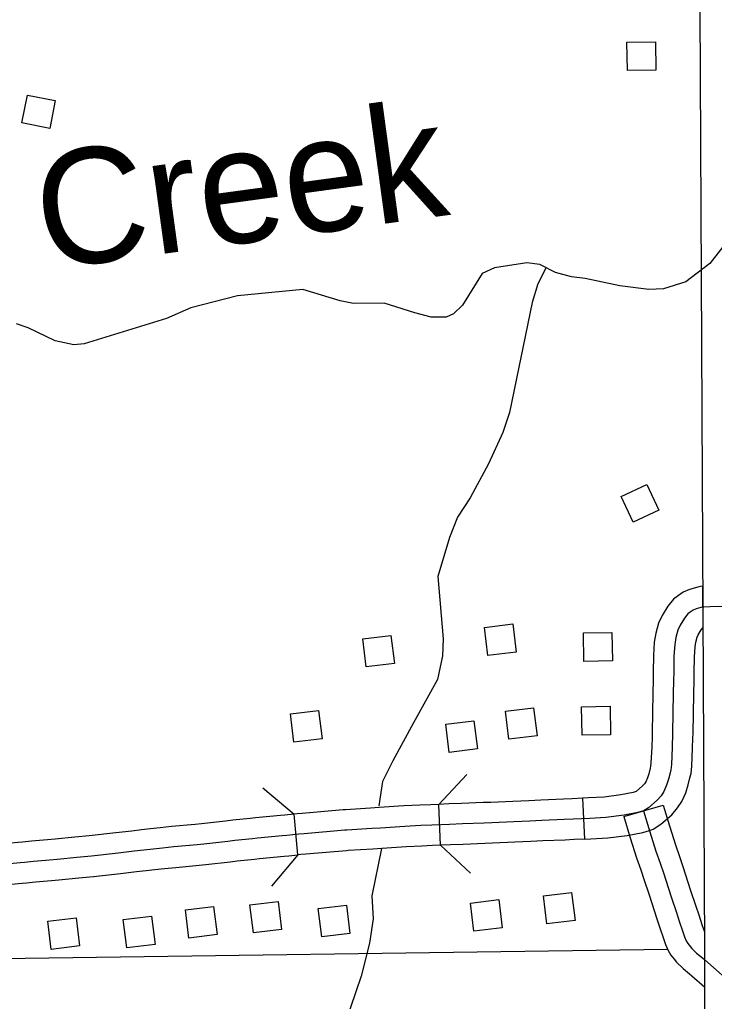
# Model space of a CAD drawing. Extents: x -19 to 366, y -4 to 359.
# Drawn here: x 138.926 to 139.408, y 195.99 to 196.672 of the extents above; entities that cross this region are included whole.
import ezdxf

# ---------------------------------------------------------------- set-up
doc = ezdxf.new("R2010")
doc.units = 0
for name, color, linetype in [('21', 7, 'Continuous'), ('Level 19', 7, 'Continuous'), ('R_Axis Annot', 7, 'Continuous'), ('R_ROW', 7, 'Continuous'), ('R_Temp Easement', 7, 'Continuous'), ('R_Vert Alg Annot', 7, 'Continuous'), ('Sheet Fence', 7, 'Continuous')]:
    doc.layers.add(name, color=color, linetype=linetype)

msp = doc.modelspace()

# ---------------------------------------------------------------- linework, layer by layer
at = {"layer": '21'}
for points in [[(139.34774, 196.6366), (139.34739, 196.65631), (139.36716, 196.65665), (139.36751, 196.63694)], [(138.9274, 196.60029), (138.9312, 196.61964), (138.9506, 196.61583), (138.94681, 196.59648)], [(139.35181, 196.32289), (139.34336, 196.3407), (139.36122, 196.34917), (139.36967, 196.33136)], [(139.25088, 196.23025), (139.2485, 196.24982), (139.26813, 196.25221), (139.2705, 196.23264)], [(139.16636, 196.22232), (139.16398, 196.24189), (139.18361, 196.24428), (139.18599, 196.22471)], [(139.31763, 196.22625), (139.31728, 196.24596), (139.33705, 196.2463), (139.3374, 196.22659)], [(139.2654, 196.17211), (139.26303, 196.19168), (139.28265, 196.19406), (139.28503, 196.17449)], [(139.31634, 196.17497), (139.316, 196.19468), (139.33577, 196.19502), (139.33611, 196.17531)], [(139.11614, 196.17013), (139.11377, 196.1897), (139.1334, 196.19209), (139.13577, 196.17252)], [(139.22399, 196.16302), (139.22161, 196.18259), (139.24124, 196.18497), (139.24362, 196.1654)], [(139.29182, 196.04382), (139.28944, 196.06339), (139.30907, 196.06578), (139.31145, 196.04621)], [(139.04327, 196.03403), (139.04089, 196.0536), (139.06052, 196.05599), (139.06289, 196.03642)], [(139.08809, 196.03754), (139.08571, 196.0571), (139.10534, 196.05949), (139.10771, 196.03992)], [(139.13553, 196.03492), (139.13315, 196.05449), (139.15278, 196.05687), (139.15515, 196.0373)], [(139.24123, 196.0388), (139.23885, 196.05836), (139.25848, 196.06075), (139.26086, 196.04118)], [(139.00019, 196.02728), (138.99781, 196.04685), (139.01744, 196.04923), (139.01982, 196.02966)], [(138.94772, 196.02616), (138.94535, 196.04573), (138.96497, 196.04812), (138.96735, 196.02855)]]:
    msp.add_lwpolyline(points, close=True, dxfattribs=at)
at = {"layer": 'Level 19'}
msp.add_lwpolyline([(139.39691, 192.55137), (139.39916, 193.01408), (139.39918, 193.01861), (139.40311, 194.0054), (139.40283, 194.02364), (139.40489, 195.00522), (139.40486, 195.01798), (139.40149, 196.00809), (139.40143, 196.02666), (139.39674, 197.00568), (139.39669, 197.01653), (139.39179, 198.03814)], dxfattribs=at)
at = {"layer": 'R_Axis Annot'}
msp.add_lwpolyline([(138.38455, 196.0125), (139.3757, 196.02631)], dxfattribs=at)
at = {"layer": 'R_ROW'}
for p, q in [((139.40036, 196.24972), (139.40023, 196.27835)), ((139.31669, 196.13115), (139.31808, 196.10277)), ((139.21804, 196.09849), (139.21692, 196.12688)), ((139.34539, 196.11843), (139.37266, 196.12641)), ((139.11905, 196.09181), (139.11639, 196.1201)), ((139.11639, 196.1201), (139.11639, 196.1201))]:
    msp.add_line(p, q, dxfattribs=at)
for points in [[(139.40023, 196.27835), (139.39852, 196.27826), (139.39657, 196.27773), (139.39083, 196.27617), (139.38657, 196.27428), (139.38313, 196.27209), (139.3797, 196.26938), (139.37583, 196.26453), (139.3718, 196.25811), (139.36943, 196.25273), (139.36748, 196.24579), (139.36646, 196.23951), (139.36588, 196.2304), (139.36571, 196.21896), (139.36559, 196.21354), (139.36538, 196.20395), (139.36516, 196.19081), (139.36495, 196.17671), (139.36485, 196.1737)], [(139.40029, 196.26402), (139.3956, 196.26275), (139.39331, 196.26173), (139.39138, 196.2605), (139.38978, 196.25924), (139.38743, 196.25629), (139.38438, 196.25143), (139.38283, 196.24792), (139.38137, 196.24273), (139.38059, 196.23792), (139.38008, 196.22984), (139.37992, 196.2187), (139.3798, 196.21323), (139.37959, 196.20367), (139.37936, 196.19058), (139.37915, 196.17638), (139.37883, 196.16642), (139.37829, 196.15455), (139.37793, 196.15085), (139.37737, 196.14872), (139.37637, 196.14432), (139.375, 196.14021), (139.37298, 196.13581), (139.37112, 196.1329), (139.36852, 196.12974), (139.36233, 196.12451), (139.35938, 196.12253), (139.35903, 196.12242)], [(139.40029, 196.26402), (139.40079, 196.26416), (139.40521, 196.2644), (139.41075, 196.26447), (139.42431, 196.26422), (139.44358, 196.26359), (139.47788, 196.26264), (139.50288, 196.26223), (139.50942, 196.26214)], [(139.39325, 196.1728), (139.39335, 196.17604), (139.39356, 196.19036), (139.39379, 196.20339), (139.394, 196.21292), (139.39412, 196.21844), (139.39428, 196.22928), (139.39473, 196.23633), (139.39527, 196.23966), (139.39623, 196.24311), (139.39696, 196.24475), (139.39904, 196.24806), (139.40036, 196.24972)], [(139.36485, 196.1737), (139.36464, 196.16697), (139.36411, 196.15557), (139.3639, 196.15334), (139.36357, 196.15209), (139.36267, 196.14815), (139.36177, 196.14544), (139.36048, 196.14263), (139.35961, 196.14127), (139.35836, 196.13975), (139.35376, 196.13586), (139.35322, 196.1355), (139.35173, 196.13505), (139.34323, 196.13346), (139.33156, 196.13199), (139.32085, 196.13135), (139.31669, 196.13115)], [(139.31808, 196.10277), (139.32239, 196.10298), (139.33418, 196.10369), (139.34762, 196.10538), (139.35848, 196.10741), (139.36318, 196.10884), (139.36556, 196.10957), (139.37089, 196.11315), (139.37867, 196.11972), (139.38263, 196.12454), (139.38547, 196.12899), (139.38823, 196.13499), (139.39006, 196.14048), (139.39117, 196.14535), (139.39195, 196.14835), (139.39246, 196.15354), (139.39303, 196.16587), (139.39325, 196.1728)], [(139.31669, 196.13115), (139.30944, 196.13079), (139.30329, 196.13052), (139.28775, 196.12984), (139.27932, 196.12945), (139.26827, 196.12896), (139.253, 196.12829), (139.24771, 196.12808), (139.23265, 196.1275), (139.22377, 196.12715), (139.21692, 196.12688)], [(139.21692, 196.12688), (139.2113, 196.12665), (139.20362, 196.12629), (139.19249, 196.12576), (139.17554, 196.12462), (139.16936, 196.12422), (139.15202, 196.12315), (139.15055, 196.12304), (139.12208, 196.12061), (139.11845, 196.12029), (139.11639, 196.1201)], [(139.37266, 196.12641), (139.37691, 196.11187), (139.38108, 196.09879), (139.38388, 196.09062), (139.38643, 196.08314), (139.38955, 196.07364), (139.39187, 196.06646), (139.39501, 196.05689), (139.39748, 196.0494), (139.39944, 196.04346), (139.40056, 196.0402), (139.40138, 196.03846)], [(139.35903, 196.12242), (139.35511, 196.12123), (139.34543, 196.11942), (139.33287, 196.11784), (139.32162, 196.11717), (139.3101, 196.1166), (139.30391, 196.11633), (139.28839, 196.11565), (139.27997, 196.11526), (139.2689, 196.11476), (139.2536, 196.1141), (139.24827, 196.11388), (139.2332, 196.1133), (139.22433, 196.11295), (139.21191, 196.11246), (139.2043, 196.1121), (139.1933, 196.11157), (139.17647, 196.11045), (139.17025, 196.11005), (139.15297, 196.10898), (139.15167, 196.10888), (139.1233, 196.10646), (139.11973, 196.10615), (139.11133, 196.10536), (139.10819, 196.10506), (139.09097, 196.1034), (139.08743, 196.10303), (139.07534, 196.10173), (139.07043, 196.10118), (139.05362, 196.09932), (139.04918, 196.09888), (139.0328, 196.09728), (139.02491, 196.09645), (139.01205, 196.09502), (139.00539, 196.09427), (138.99429, 196.09303), (138.97569, 196.09097), (138.96551, 196.08998), (138.95182, 196.08867), (138.94653, 196.08818), (138.93547, 196.08714), (138.92929, 196.08654), (138.92617, 196.08625), (138.9142, 196.08508)], [(139.11639, 196.1201), (139.10999, 196.1195), (139.10683, 196.11919), (139.08956, 196.11753), (139.08594, 196.11716), (139.07379, 196.11585), (139.06886, 196.1153), (139.05215, 196.11344), (139.0478, 196.11302), (139.03136, 196.11141), (139.02338, 196.11057), (139.01668, 196.10982)], [(139.34539, 196.11843), (139.34974, 196.10358), (139.3541, 196.08986), (139.357, 196.08142), (139.35949, 196.07413), (139.36253, 196.06485), (139.36486, 196.05766), (139.36803, 196.04801), (139.3705, 196.04051), (139.37251, 196.03441), (139.37419, 196.02951), (139.3761, 196.02545), (139.37801, 196.02223), (139.3802, 196.0194)], [(139.35903, 196.12242), (139.36333, 196.10773), (139.36759, 196.09433), (139.37044, 196.08602), (139.37296, 196.07863), (139.37604, 196.06925), (139.37836, 196.06206), (139.38152, 196.05245), (139.38399, 196.04496), (139.38597, 196.03893), (139.38737, 196.03486), (139.38866, 196.03211), (139.38979, 196.03022), (139.3925, 196.0267), (139.39581, 196.02349), (139.39985, 196.0202), (139.40146, 196.01888)], [(139.01668, 196.10982), (139.01047, 196.10914), (139.00381, 196.10839), (138.99272, 196.10715), (138.97422, 196.1051), (138.96415, 196.10412), (138.95048, 196.10281), (138.9452, 196.10232), (138.93412, 196.10128), (138.92794, 196.10068), (138.92482, 196.10039), (138.91739, 196.09966)], [(139.21804, 196.09849), (139.21253, 196.09827), (139.20497, 196.09791), (139.19411, 196.09739), (139.1774, 196.09628), (139.17115, 196.09587), (139.15393, 196.09481), (139.1528, 196.09472), (139.12452, 196.09231), (139.12102, 196.092), (139.11905, 196.09181)], [(139.31808, 196.10277), (139.31076, 196.10241), (139.30453, 196.10214), (139.28903, 196.10146), (139.28062, 196.10107), (139.26953, 196.10057), (139.25419, 196.09991), (139.24883, 196.09969), (139.23376, 196.09911), (139.22489, 196.09876), (139.21804, 196.09849)], [(139.01981, 196.08159), (139.02644, 196.08232), (139.03423, 196.08315), (139.05056, 196.08475), (139.0551, 196.08519), (139.072, 196.08706), (139.07689, 196.08761), (139.08892, 196.08891), (139.09238, 196.08926), (139.10955, 196.09092), (139.11267, 196.09122), (139.11905, 196.09181)], [(138.92015, 196.07139), (138.92752, 196.07211), (138.93063, 196.0724), (138.93683, 196.073), (138.94785, 196.07404), (138.95315, 196.07453), (138.96688, 196.07584), (138.97716, 196.07685), (138.99587, 196.07891), (139.00697, 196.08016), (139.01362, 196.0809), (139.01981, 196.08159)], [(139.3802, 196.0194), (139.38188, 196.01721), (139.38637, 196.01287), (139.39086, 196.0092), (139.39247, 196.00788), (139.40152, 195.99998)], [(139.41625, 195.9885), (139.41796, 195.99372), (139.41889, 195.9969), (139.41892, 196.00054), (139.41798, 196.00325), (139.41594, 196.00599), (139.41357, 196.00831), (139.40146, 196.01888)]]:
    msp.add_lwpolyline(points, dxfattribs=at)
at = {"layer": 'R_Temp Easement'}
for points in [[(139.4271, 196.53104), (139.40492, 196.5025), (139.38834, 196.48991), (139.37285, 196.48492), (139.36264, 196.4845), (139.34259, 196.48707)], [(139.34259, 196.48707), (139.31836, 196.49227), (139.30891, 196.49337), (139.29792, 196.49636), (139.28693, 196.502), (139.27785, 196.5031), (139.25556, 196.49959), (139.24688, 196.49576), (139.23336, 196.47371), (139.22696, 196.46761), (139.22206, 196.46532), (139.21147, 196.46527), (139.20011, 196.46826), (139.1789, 196.475), (139.15773, 196.47491), (139.14826, 196.47676), (139.12251, 196.48462), (139.07715, 196.48026), (139.04467, 196.47178), (139.02769, 196.4645), (138.97066, 196.44681), (138.96348, 196.44602), (138.95061, 196.449), (138.93166, 196.45802), (138.92371, 196.46065)], [(139.2911, 196.49937), (139.28548, 196.48852), (139.28155, 196.47555), (139.26588, 196.39901), (139.26121, 196.38527), (139.25139, 196.36347), (139.23858, 196.33972), (139.22975, 196.32629), (139.22433, 196.31216), (139.21611, 196.28508), (139.21989, 196.24188), (139.21934, 196.23011), (139.21585, 196.21373), (139.19921, 196.18343), (139.18485, 196.15709), (139.17767, 196.14272), (139.17528, 196.12596)], [(139.17709, 196.09625), (139.17045, 196.06347), (139.17119, 196.04744), (139.16864, 196.03048), (139.16285, 196.00761), (139.14824, 195.96405), (139.13997, 195.95384), (139.13226, 195.93795), (139.13233, 195.93771)]]:
    msp.add_lwpolyline(points, dxfattribs=at)
at = {"layer": 'R_Vert Alg Annot'}
for points in [[(139.21692, 196.12688), (139.2362, 196.14774)], [(139.09462, 196.1383), (139.11644, 196.1201)], [(139.23891, 196.07921), (139.21804, 196.09849)], [(139.119, 196.09181), (139.1008, 196.06999)]]:
    msp.add_lwpolyline(points, dxfattribs=at)
at = {"layer": 'Sheet Fence'}
for points in [[(146.77834, 1.69699), (146.57878, 10.31313), (146.37852, 18.92942), (146.17757, 27.54584), (145.97591, 36.16241), (145.77356, 44.77911), (145.57052, 53.39596), (145.36679, 62.01295), (145.16236, 70.63008), (144.95724, 79.24735), (144.75142, 87.86477), (144.54492, 96.48232), (144.33773, 105.10002), (144.12986, 113.71787), (143.92129, 122.33585), (143.71204, 130.95398), (143.5021, 139.57225), (143.29148, 148.19067), (143.08018, 156.80923), (142.8682, 165.42794), (142.65553, 174.04679), (142.44218, 182.66579), (142.22816, 191.28493), (142.01345, 199.90421), (141.79807, 208.52365), (141.58202, 217.14322), (141.36528, 225.76295), (141.14788, 234.38282), (140.9298, 243.00284), (140.71105, 251.623), (140.49162, 260.24332), (140.27153, 268.86377), (140.05077, 277.48438), (139.82934, 286.10514), (139.60724, 294.72604), (139.38447, 303.34709), (139.16105, 311.96829), (138.93695, 320.58964), (138.7122, 329.21114), (138.48678, 337.83278), (138.2607, 346.45458)], [(139.44064, 1.53154), (139.25106, 10.14733), (139.06082, 18.76327), (138.86992, 27.37935), (138.67836, 35.99557), (138.48613, 44.61194), (138.29325, 53.22845), (138.09971, 61.84511), (137.9055, 70.46191), (137.71065, 79.07885), (137.51513, 87.69595), (137.31896, 96.31318), (137.12214, 104.93057), (136.92466, 113.54809), (136.72653, 122.16577), (136.52775, 130.78359), (136.32832, 139.40156), (136.12824, 148.01968), (135.9275, 156.63794), (135.72612, 165.25636), (135.5241, 173.87492), (135.32143, 182.49362), (135.11811, 191.11248), (134.91415, 199.73149), (134.70954, 208.35064), (134.50429, 216.96995), (134.2984, 225.5894), (134.09187, 234.209), (133.8847, 242.82876), (133.6769, 251.44866), (133.46845, 260.06872), (133.25937, 268.68892), (133.04965, 277.30928), (132.8393, 285.92978), (132.62831, 294.55044), (132.41669, 303.17125), (132.20444, 311.79221), (131.99156, 320.41333), (131.77805, 329.0346), (131.56391, 337.65601), (131.34914, 346.27759)], [(0, 189.51617), (7.11214, 189.52059), (14.22427, 189.53386), (21.33637, 189.55597), (28.44845, 189.58693), (35.56048, 189.62672), (42.67245, 189.67537), (49.78436, 189.73285), (56.89619, 189.79918), (64.00793, 189.87436), (71.11958, 189.95838), (78.23111, 190.05124), (85.34253, 190.15294), (92.45381, 190.26349), (99.56495, 190.38288), (106.67593, 190.51112), (113.78675, 190.6482), (120.89739, 190.79412), (128.00785, 190.94888), (135.11811, 191.11248), (142.22816, 191.28493), (149.33799, 191.46621), (156.44759, 191.65634), (163.55694, 191.85531), (170.66605, 192.06312), (177.77489, 192.27977), (184.88345, 192.50526), (191.99173, 192.73959), (199.09971, 192.98276), (206.20739, 193.23477), (213.31474, 193.49561), (220.42177, 193.7653), (227.52845, 194.04382), (234.63479, 194.33118), (241.74076, 194.62738), (248.84635, 194.93241), (255.95157, 195.24628), (263.05638, 195.56898), (270.16079, 195.90052), (277.26478, 196.24089), (284.36834, 196.5901), (291.47147, 196.94814), (298.57414, 197.31501), (305.67635, 197.69072), (312.77809, 198.07525), (319.87934, 198.46862), (326.9801, 198.87082), (334.08035, 199.28185), (341.18009, 199.7017)]]:
    msp.add_spline(points, degree=3, dxfattribs=at)

# ---------------------------------------------------------------- texts
at = {"layer": 'R_Temp Easement'}
msp.add_text('Creek', height=0.08, rotation=7.74731, dxfattribs=at).set_placement((138.94276, 196.49805))

doc.saveas('drawing.dxf')
